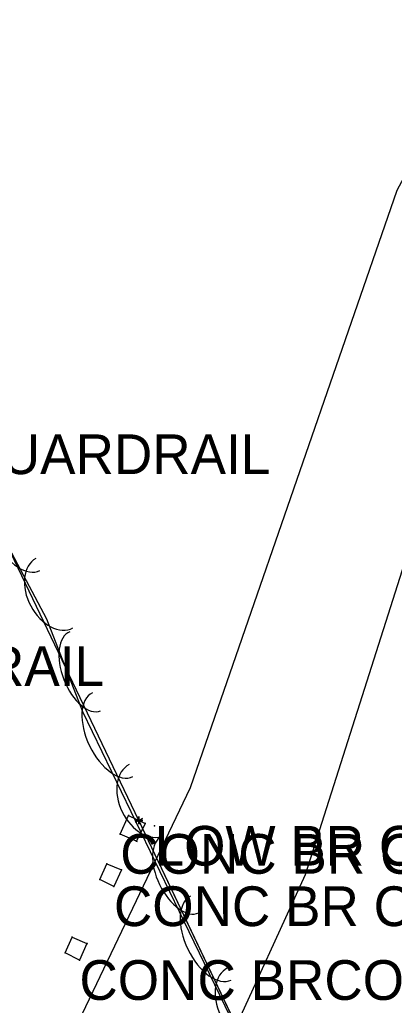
# Model space of a CAD drawing. Extents: x 954793 to 988390, y 1867850 to 1924428.
# Drawn here: x 955109.2 to 955156.4, y 1923878.5 to 1924002.5 of the extents above; entities that cross this region are included whole.
import ezdxf

# ---------------------------------------------------------------- set-up
doc = ezdxf.new("R2010")
doc.units = 0
for name, color, linetype in [('S_BRIDGE', 7, 'Continuous'), ('S_MISC_STRUCTURES', 7, 'Continuous'), ('S_MISC_STRUCTURES_ANNOT', 7, 'Continuous'), ('S_MSC_PT_SYM', 7, 'Continuous'), ('S_STR_PT_SYM', 7, 'Continuous'), ('S_STREAM', 7, 'Continuous'), ('S_SURVEY_TEXT_ANNOT', 7, 'Continuous'), ('S_TREE', 7, 'Continuous')]:
    doc.layers.add(name, color=color, linetype=linetype)

msp = doc.modelspace()

# ---------------------------------------------------------------- linework, layer by layer
at = {"layer": 'S_BRIDGE'}
for p, q in [((955124.22, 1923901.75), (955107.65, 1923936.37)), ((955139.18, 1923870.24), (955124.22, 1923901.75))]:
    msp.add_line(p, q, dxfattribs=at)
msp.add_lwpolyline([(955140.04, 1923804.04), (955147.19, 1923819.99), (955154.39, 1923838.31), (955139.18, 1923870.24), (955124.22, 1923901.75), (955107.65, 1923936.37), (955100.03, 1923919.41), (955092.75, 1923902.86), (955108.64, 1923869.65), (955123.83, 1923837.94), (955140.04, 1923804.04)], dxfattribs=at)
msp.add_lwpolyline([(955140.04, 1923804.04), (955147.19, 1923819.99), (955154.39, 1923838.31), (955139.18, 1923870.24), (955124.22, 1923901.75), (955107.65, 1923936.37), (955100.03, 1923919.41), (955092.75, 1923902.86), (955108.64, 1923869.65), (955123.83, 1923837.94), (955140.04, 1923804.04)], dxfattribs=at)
at = {"layer": 'S_MISC_STRUCTURES'}
for p, q in [((955121.87, 1923900.03), (955122.92, 1923902.36)), ((955122.92, 1923902.36), (955124.99, 1923901.37)), ((955124.99, 1923901.37), (955123.93, 1923899.11)), ((955123.93, 1923899.11), (955121.87, 1923900.03)), ((955119.31, 1923894.31), (955120.18, 1923896.26)), ((955120.18, 1923896.26), (955122.01, 1923895.51)), ((955122.01, 1923895.51), (955121.07, 1923893.44)), ((955121.07, 1923893.44), (955119.31, 1923894.31)), ((955114.95, 1923885.08), (955115.8, 1923887.03)), ((955115.8, 1923887.03), (955117.68, 1923886.23)), ((955117.68, 1923886.23), (955116.73, 1923884.15)), ((955116.73, 1923884.15), (955114.95, 1923885.08))]:
    msp.add_line(p, q, dxfattribs=at)
for points in [[(955121.87, 1923900.03), (955122.92, 1923902.36), (955124.99, 1923901.37), (955123.93, 1923899.11), (955121.87, 1923900.03)], [(955121.87, 1923900.03), (955122.92, 1923902.36), (955124.99, 1923901.37), (955123.93, 1923899.11), (955121.87, 1923900.03)], [(955121.07, 1923893.44), (955119.31, 1923894.31), (955120.18, 1923896.26), (955122.01, 1923895.51), (955121.07, 1923893.44)], [(955121.07, 1923893.44), (955119.31, 1923894.31), (955120.18, 1923896.26), (955122.01, 1923895.51), (955121.07, 1923893.44)], [(955116.73, 1923884.15), (955114.95, 1923885.08), (955115.8, 1923887.03), (955117.68, 1923886.23), (955116.73, 1923884.15)], [(955116.73, 1923884.15), (955114.95, 1923885.08), (955115.8, 1923887.03), (955117.68, 1923886.23), (955116.73, 1923884.15)]]:
    msp.add_lwpolyline(points, dxfattribs=at)
at = {"layer": 'S_MSC_PT_SYM'}
for points in [[(955122.92, 1923902.36), (955122.92, 1923902.41), (955122.92, 1923902.36), (955122.87, 1923902.36), (955122.92, 1923902.36), (955122.92, 1923902.31), (955122.92, 1923902.36), (955122.97, 1923902.36)], [(955122.92, 1923902.36), (955122.92, 1923902.41), (955122.92, 1923902.36), (955122.87, 1923902.36), (955122.92, 1923902.36), (955122.92, 1923902.31), (955122.92, 1923902.36), (955122.97, 1923902.36)], [(955122.92, 1923902.36), (955122.94, 1923902.41), (955122.92, 1923902.36), (955122.88, 1923902.38), (955122.92, 1923902.36), (955122.9, 1923902.32), (955122.92, 1923902.36), (955122.97, 1923902.34)], [(955122.92, 1923902.36), (955122.94, 1923902.41), (955122.92, 1923902.36), (955122.88, 1923902.38), (955122.92, 1923902.36), (955122.9, 1923902.32), (955122.92, 1923902.36), (955122.97, 1923902.34)], [(955124.99, 1923901.37), (955124.99, 1923901.42), (955124.99, 1923901.37), (955124.94, 1923901.37), (955124.99, 1923901.37), (955124.99, 1923901.32), (955124.99, 1923901.37), (955125.04, 1923901.37)], [(955124.99, 1923901.37), (955125.04, 1923901.35), (955124.99, 1923901.37), (955125.01, 1923901.42), (955124.99, 1923901.37), (955124.94, 1923901.39), (955124.99, 1923901.37), (955124.97, 1923901.33)], [(955124.99, 1923901.37), (955124.99, 1923901.42), (955124.99, 1923901.37), (955124.94, 1923901.37), (955124.99, 1923901.37), (955124.99, 1923901.32), (955124.99, 1923901.37), (955125.04, 1923901.37)], [(955124.99, 1923901.37), (955125.04, 1923901.35), (955124.99, 1923901.37), (955125.01, 1923901.42), (955124.99, 1923901.37), (955124.94, 1923901.39), (955124.99, 1923901.37), (955124.97, 1923901.33)], [(955126.19, 1923901.05), (955126.19, 1923901.1), (955126.19, 1923901.05), (955126.14, 1923901.05), (955126.19, 1923901.05), (955126.19, 1923901), (955126.19, 1923901.05), (955126.24, 1923901.05)], [(955126.19, 1923901.05), (955126.19, 1923901.1), (955126.19, 1923901.05), (955126.14, 1923901.05), (955126.19, 1923901.05), (955126.19, 1923901), (955126.19, 1923901.05), (955126.24, 1923901.05)], [(955121.87, 1923900.03), (955121.87, 1923900.08), (955121.87, 1923900.03), (955121.82, 1923900.03), (955121.87, 1923900.03), (955121.87, 1923899.98), (955121.87, 1923900.03), (955121.92, 1923900.03)], [(955121.87, 1923900.03), (955121.87, 1923900.08), (955121.87, 1923900.03), (955121.82, 1923900.03), (955121.87, 1923900.03), (955121.87, 1923899.98), (955121.87, 1923900.03), (955121.92, 1923900.03)], [(955121.87, 1923900.03), (955121.85, 1923899.98), (955121.87, 1923900.03), (955121.91, 1923900.01), (955121.87, 1923900.03), (955121.89, 1923900.07), (955121.87, 1923900.03), (955121.82, 1923900.05)], [(955121.87, 1923900.03), (955121.82, 1923900.05), (955121.87, 1923900.03), (955121.85, 1923899.98), (955121.87, 1923900.03), (955121.91, 1923900.01), (955121.87, 1923900.03), (955121.89, 1923900.07)], [(955121.87, 1923900.03), (955121.85, 1923899.98), (955121.87, 1923900.03), (955121.91, 1923900.01), (955121.87, 1923900.03), (955121.89, 1923900.07), (955121.87, 1923900.03), (955121.82, 1923900.05)], [(955121.87, 1923900.03), (955121.82, 1923900.05), (955121.87, 1923900.03), (955121.85, 1923899.98), (955121.87, 1923900.03), (955121.91, 1923900.01), (955121.87, 1923900.03), (955121.89, 1923900.07)], [(955123.93, 1923899.11), (955123.93, 1923899.16), (955123.93, 1923899.11), (955123.88, 1923899.11), (955123.93, 1923899.11), (955123.93, 1923899.06), (955123.93, 1923899.11), (955123.98, 1923899.11)], [(955123.93, 1923899.11), (955123.93, 1923899.16), (955123.93, 1923899.11), (955123.88, 1923899.11), (955123.93, 1923899.11), (955123.93, 1923899.06), (955123.93, 1923899.11), (955123.98, 1923899.11)], [(955123.93, 1923899.11), (955123.91, 1923899.06), (955123.93, 1923899.11), (955123.98, 1923899.09), (955123.93, 1923899.11), (955123.95, 1923899.15), (955123.93, 1923899.11), (955123.89, 1923899.13)], [(955123.93, 1923899.11), (955123.91, 1923899.06), (955123.93, 1923899.11), (955123.98, 1923899.09), (955123.93, 1923899.11), (955123.95, 1923899.15), (955123.93, 1923899.11), (955123.89, 1923899.13)], [(955120.18, 1923896.26), (955120.18, 1923896.31), (955120.18, 1923896.26), (955120.13, 1923896.26), (955120.18, 1923896.26), (955120.18, 1923896.21), (955120.18, 1923896.26), (955120.23, 1923896.26)], [(955120.18, 1923896.26), (955120.18, 1923896.31), (955120.18, 1923896.26), (955120.13, 1923896.26), (955120.18, 1923896.26), (955120.18, 1923896.21), (955120.18, 1923896.26), (955120.23, 1923896.26)], [(955120.18, 1923896.26), (955120.19, 1923896.3), (955120.18, 1923896.26), (955120.13, 1923896.28), (955120.18, 1923896.26), (955120.16, 1923896.21), (955120.18, 1923896.26), (955120.22, 1923896.24)], [(955120.18, 1923896.26), (955120.19, 1923896.3), (955120.18, 1923896.26), (955120.13, 1923896.28), (955120.18, 1923896.26), (955120.16, 1923896.21), (955120.18, 1923896.26), (955120.22, 1923896.24)], [(955122.01, 1923895.51), (955122.01, 1923895.56), (955122.01, 1923895.51), (955121.96, 1923895.51), (955122.01, 1923895.51), (955122.01, 1923895.46), (955122.01, 1923895.51), (955122.06, 1923895.51)], [(955122.01, 1923895.51), (955122.01, 1923895.56), (955122.01, 1923895.51), (955121.96, 1923895.51), (955122.01, 1923895.51), (955122.01, 1923895.46), (955122.01, 1923895.51), (955122.06, 1923895.51)], [(955122.01, 1923895.51), (955122.06, 1923895.49), (955122.01, 1923895.51), (955122.03, 1923895.55), (955122.01, 1923895.51), (955121.97, 1923895.53), (955122.01, 1923895.51), (955121.99, 1923895.46)], [(955122.01, 1923895.51), (955122.06, 1923895.49), (955122.01, 1923895.51), (955122.03, 1923895.55), (955122.01, 1923895.51), (955121.97, 1923895.53), (955122.01, 1923895.51), (955121.99, 1923895.46)], [(955119.31, 1923894.31), (955119.31, 1923894.36), (955119.31, 1923894.31), (955119.26, 1923894.31), (955119.31, 1923894.31), (955119.31, 1923894.26), (955119.31, 1923894.31), (955119.36, 1923894.31)], [(955119.31, 1923894.31), (955119.31, 1923894.36), (955119.31, 1923894.31), (955119.26, 1923894.31), (955119.31, 1923894.31), (955119.31, 1923894.26), (955119.31, 1923894.31), (955119.36, 1923894.31)], [(955119.31, 1923894.31), (955119.26, 1923894.33), (955119.31, 1923894.31), (955119.29, 1923894.26), (955119.31, 1923894.31), (955119.35, 1923894.29), (955119.31, 1923894.31), (955119.33, 1923894.35)], [(955119.31, 1923894.31), (955119.26, 1923894.33), (955119.31, 1923894.31), (955119.29, 1923894.26), (955119.31, 1923894.31), (955119.35, 1923894.29), (955119.31, 1923894.31), (955119.33, 1923894.35)], [(955121.07, 1923893.44), (955121.11, 1923893.42), (955121.07, 1923893.44), (955121.09, 1923893.49), (955121.07, 1923893.44), (955121.02, 1923893.46), (955121.07, 1923893.44), (955121.05, 1923893.4)], [(955121.07, 1923893.44), (955121.05, 1923893.4), (955121.07, 1923893.44), (955121.11, 1923893.42), (955121.07, 1923893.44), (955121.09, 1923893.49), (955121.07, 1923893.44), (955121.02, 1923893.46)], [(955121.07, 1923893.44), (955121.07, 1923893.49), (955121.07, 1923893.44), (955121.02, 1923893.44), (955121.07, 1923893.44), (955121.07, 1923893.39), (955121.07, 1923893.44), (955121.12, 1923893.44)], [(955121.07, 1923893.44), (955121.11, 1923893.42), (955121.07, 1923893.44), (955121.09, 1923893.49), (955121.07, 1923893.44), (955121.02, 1923893.46), (955121.07, 1923893.44), (955121.05, 1923893.4)], [(955121.07, 1923893.44), (955121.05, 1923893.4), (955121.07, 1923893.44), (955121.11, 1923893.42), (955121.07, 1923893.44), (955121.09, 1923893.49), (955121.07, 1923893.44), (955121.02, 1923893.46)], [(955121.07, 1923893.44), (955121.07, 1923893.49), (955121.07, 1923893.44), (955121.02, 1923893.44), (955121.07, 1923893.44), (955121.07, 1923893.39), (955121.07, 1923893.44), (955121.12, 1923893.44)], [(955115.8, 1923887.03), (955115.8, 1923887.08), (955115.8, 1923887.03), (955115.75, 1923887.03), (955115.8, 1923887.03), (955115.8, 1923886.98), (955115.8, 1923887.03), (955115.85, 1923887.03)], [(955115.8, 1923887.03), (955115.8, 1923887.08), (955115.8, 1923887.03), (955115.75, 1923887.03), (955115.8, 1923887.03), (955115.8, 1923886.98), (955115.8, 1923887.03), (955115.85, 1923887.03)], [(955115.8, 1923887.03), (955115.82, 1923887.07), (955115.8, 1923887.03), (955115.76, 1923887.05), (955115.8, 1923887.03), (955115.78, 1923886.98), (955115.8, 1923887.03), (955115.85, 1923887.01)], [(955115.8, 1923887.03), (955115.82, 1923887.07), (955115.8, 1923887.03), (955115.76, 1923887.05), (955115.8, 1923887.03), (955115.78, 1923886.98), (955115.8, 1923887.03), (955115.85, 1923887.01)], [(955117.68, 1923886.23), (955117.68, 1923886.28), (955117.68, 1923886.23), (955117.63, 1923886.23), (955117.68, 1923886.23), (955117.68, 1923886.18), (955117.68, 1923886.23), (955117.73, 1923886.23)], [(955117.68, 1923886.23), (955117.68, 1923886.28), (955117.68, 1923886.23), (955117.63, 1923886.23), (955117.68, 1923886.23), (955117.68, 1923886.18), (955117.68, 1923886.23), (955117.73, 1923886.23)], [(955117.68, 1923886.23), (955117.73, 1923886.21), (955117.68, 1923886.23), (955117.7, 1923886.28), (955117.68, 1923886.23), (955117.64, 1923886.25), (955117.68, 1923886.23), (955117.66, 1923886.18)], [(955117.68, 1923886.23), (955117.73, 1923886.21), (955117.68, 1923886.23), (955117.7, 1923886.28), (955117.68, 1923886.23), (955117.64, 1923886.25), (955117.68, 1923886.23), (955117.66, 1923886.18)], [(955114.95, 1923885.08), (955114.95, 1923885.13), (955114.95, 1923885.08), (955114.9, 1923885.08), (955114.95, 1923885.08), (955114.95, 1923885.03), (955114.95, 1923885.08), (955115, 1923885.08)], [(955114.95, 1923885.08), (955114.95, 1923885.13), (955114.95, 1923885.08), (955114.9, 1923885.08), (955114.95, 1923885.08), (955114.95, 1923885.03), (955114.95, 1923885.08), (955115, 1923885.08)], [(955114.95, 1923885.08), (955114.9, 1923885.1), (955114.95, 1923885.08), (955114.93, 1923885.03), (955114.95, 1923885.08), (955114.99, 1923885.06), (955114.95, 1923885.08), (955114.97, 1923885.12)], [(955114.95, 1923885.08), (955114.9, 1923885.1), (955114.95, 1923885.08), (955114.93, 1923885.03), (955114.95, 1923885.08), (955114.99, 1923885.06), (955114.95, 1923885.08), (955114.97, 1923885.12)], [(955116.73, 1923884.15), (955116.7, 1923884.11), (955116.73, 1923884.15), (955116.77, 1923884.13), (955116.73, 1923884.15), (955116.75, 1923884.2), (955116.73, 1923884.15), (955116.68, 1923884.18)], [(955116.73, 1923884.15), (955116.73, 1923884.2), (955116.73, 1923884.15), (955116.68, 1923884.15), (955116.73, 1923884.15), (955116.73, 1923884.1), (955116.73, 1923884.15), (955116.78, 1923884.15)], [(955116.73, 1923884.15), (955116.77, 1923884.13), (955116.73, 1923884.15), (955116.75, 1923884.2), (955116.73, 1923884.15), (955116.68, 1923884.17), (955116.73, 1923884.15), (955116.71, 1923884.11)], [(955116.73, 1923884.15), (955116.7, 1923884.11), (955116.73, 1923884.15), (955116.77, 1923884.13), (955116.73, 1923884.15), (955116.75, 1923884.2), (955116.73, 1923884.15), (955116.68, 1923884.18)], [(955116.73, 1923884.15), (955116.73, 1923884.2), (955116.73, 1923884.15), (955116.68, 1923884.15), (955116.73, 1923884.15), (955116.73, 1923884.1), (955116.73, 1923884.15), (955116.78, 1923884.15)], [(955116.73, 1923884.15), (955116.77, 1923884.13), (955116.73, 1923884.15), (955116.75, 1923884.2), (955116.73, 1923884.15), (955116.68, 1923884.17), (955116.73, 1923884.15), (955116.71, 1923884.11)]]:
    msp.add_lwpolyline(points, close=True, dxfattribs=at)
for points in [[(955122.92, 1923902.36), (955122.92, 1923902.41), (955122.92, 1923902.36), (955122.87, 1923902.36), (955122.92, 1923902.36), (955122.92, 1923902.31), (955122.92, 1923902.36), (955122.97, 1923902.36)], [(955124.99, 1923901.37), (955124.99, 1923901.42), (955124.99, 1923901.37), (955124.94, 1923901.37), (955124.99, 1923901.37), (955124.99, 1923901.32), (955124.99, 1923901.37), (955125.04, 1923901.37)], [(955126.19, 1923901.05), (955126.19, 1923901.1), (955126.19, 1923901.05), (955126.14, 1923901.05), (955126.19, 1923901.05), (955126.19, 1923901), (955126.19, 1923901.05), (955126.24, 1923901.05)], [(955121.87, 1923900.03), (955121.87, 1923900.08), (955121.87, 1923900.03), (955121.82, 1923900.03), (955121.87, 1923900.03), (955121.87, 1923899.98), (955121.87, 1923900.03), (955121.92, 1923900.03)], [(955123.93, 1923899.11), (955123.93, 1923899.16), (955123.93, 1923899.11), (955123.88, 1923899.11), (955123.93, 1923899.11), (955123.93, 1923899.06), (955123.93, 1923899.11), (955123.98, 1923899.11)], [(955120.18, 1923896.26), (955120.18, 1923896.31), (955120.18, 1923896.26), (955120.13, 1923896.26), (955120.18, 1923896.26), (955120.18, 1923896.21), (955120.18, 1923896.26), (955120.23, 1923896.26)], [(955122.01, 1923895.51), (955122.01, 1923895.56), (955122.01, 1923895.51), (955121.96, 1923895.51), (955122.01, 1923895.51), (955122.01, 1923895.46), (955122.01, 1923895.51), (955122.06, 1923895.51)], [(955119.31, 1923894.31), (955119.31, 1923894.36), (955119.31, 1923894.31), (955119.26, 1923894.31), (955119.31, 1923894.31), (955119.31, 1923894.26), (955119.31, 1923894.31), (955119.36, 1923894.31)], [(955121.07, 1923893.44), (955121.07, 1923893.49), (955121.07, 1923893.44), (955121.02, 1923893.44), (955121.07, 1923893.44), (955121.07, 1923893.39), (955121.07, 1923893.44), (955121.12, 1923893.44)], [(955115.8, 1923887.03), (955115.8, 1923887.08), (955115.8, 1923887.03), (955115.75, 1923887.03), (955115.8, 1923887.03), (955115.8, 1923886.98), (955115.8, 1923887.03), (955115.85, 1923887.03)], [(955117.68, 1923886.23), (955117.68, 1923886.28), (955117.68, 1923886.23), (955117.63, 1923886.23), (955117.68, 1923886.23), (955117.68, 1923886.18), (955117.68, 1923886.23), (955117.73, 1923886.23)], [(955114.95, 1923885.08), (955114.95, 1923885.13), (955114.95, 1923885.08), (955114.9, 1923885.08), (955114.95, 1923885.08), (955114.95, 1923885.03), (955114.95, 1923885.08), (955115, 1923885.08)], [(955116.73, 1923884.15), (955116.73, 1923884.2), (955116.73, 1923884.15), (955116.68, 1923884.15), (955116.73, 1923884.15), (955116.73, 1923884.1), (955116.73, 1923884.15), (955116.78, 1923884.15)]]:
    msp.add_lwpolyline(points, dxfattribs=at)
at = {"layer": 'S_STR_PT_SYM'}
for points in [[(955124.22, 1923901.75), (955124.22, 1923902.25), (955124.22, 1923901.75), (955123.72, 1923901.75), (955124.22, 1923901.75), (955124.22, 1923901.25), (955124.22, 1923901.75), (955124.72, 1923901.75)], [(955124.22, 1923901.75), (955124.22, 1923902.25), (955124.22, 1923901.75), (955123.72, 1923901.75), (955124.22, 1923901.75), (955124.22, 1923901.25), (955124.22, 1923901.75), (955124.72, 1923901.75)], [(955124.22, 1923901.75), (955123.77, 1923901.54), (955124.22, 1923901.75), (955124.43, 1923901.3), (955124.22, 1923901.75), (955124.67, 1923901.97), (955124.22, 1923901.75), (955124, 1923902.2)], [(955124.22, 1923901.75), (955123.77, 1923901.54), (955124.22, 1923901.75), (955124.43, 1923901.3), (955124.22, 1923901.75), (955124.67, 1923901.97), (955124.22, 1923901.75), (955124, 1923902.2)]]:
    msp.add_lwpolyline(points, close=True, dxfattribs=at)
msp.add_lwpolyline([(955124.22, 1923901.75), (955124.22, 1923902.25), (955124.22, 1923901.75), (955123.72, 1923901.75), (955124.22, 1923901.75), (955124.22, 1923901.25), (955124.22, 1923901.75), (955124.72, 1923901.75)], dxfattribs=at)
at = {"layer": 'S_STREAM'}
for points in [[(955109.8, 1923862.15), (955120.26, 1923884.01), (955130.73, 1923905.88), (955137.23, 1923924.68), (955143.73, 1923943.47), (955150.24, 1923962.27), (955156.74, 1923981.06), (955166.47, 1923999.18), (955176.2, 1924017.3), (955185.93, 1924035.42), (955195.66, 1924053.55), (955197.88, 1924074.94), (955200.1, 1924096.34), (955202.32, 1924117.74), (955204.54, 1924139.13), (955207.02, 1924161.67), (955209.5, 1924184.21), (955211.98, 1924206.75)], [(955132.58, 1923867.44), (955138.88, 1923881.18), (955145.18, 1923894.93), (955151.73, 1923915.49), (955158.27, 1923936.05), (955164.82, 1923956.61), (955171.37, 1923977.17), (955180.36, 1923995.48), (955189.35, 1924013.8), (955198.33, 1924032.11), (955207.32, 1924050.43), (955212.19, 1924070.77), (955217.07, 1924091.1), (955221.94, 1924111.44), (955226.82, 1924131.78), (955227.22, 1924156.42), (955227.63, 1924181.06), (955228.04, 1924205.7)]]:
    msp.add_lwpolyline(points, dxfattribs=at)
at = {"layer": 'S_TREE'}
msp.add_lwpolyline([(955146.02, 1923855.75), (955130.56, 1923887.7), (955117.16, 1923915.41), (955112.63, 1923927.07), (955107.11, 1923937.43), (955082.4, 1923975.8), (955068.45, 1924011.66), (955060.1, 1924040.46), (955054.02, 1924076.65), (955050.12, 1924117.13), (955046.05, 1924151.69), (955045.43, 1924178.1), (955046.08, 1924197.81), (955046.82, 1924209.73), (955046.72, 1924258.98), (955051.41, 1924296.47), (955055.57, 1924315.47), (955056.7, 1924325.22)], dxfattribs=at)
for centre, major_axis, ratio in [((955109, 1923938.39), (2.76, -5.18), 0.55008), ((955113.59, 1923930.34), (2.33, -4.37), 0.685311), ((955117.46, 1923920.51), (1.94, -4.98), 0.540699), ((955120.91, 1923912.53), (2.55, -5.28), 0.55008), ((955125.17, 1923904.31), (2.16, -4.46), 0.685311), ((955129.42, 1923894.92), (2.33, -4.81), 0.540699), ((955133.28, 1923886.93), (2.56, -5.28), 0.55008), ((955137.55, 1923878.71), (2.16, -4.46), 0.685311)]:
    msp.add_ellipse(centre, major_axis=major_axis, ratio=ratio, start_param=3.141593, end_param=6.283185, dxfattribs=at)

# ---------------------------------------------------------------- texts
at = {"layer": 'S_MISC_STRUCTURES_ANNOT'}
for s, p in [('CONC BR COLUMN 2.3X2.3', (955121.87, 1923895.03)), ('CONC BR COLUMN 2.0X2.0', (955121.07, 1923888.44)), ('CONC BRCOLUMN 2.0X2.0', (955116.73, 1923879.15))]:
    msp.add_text(s, height=5, dxfattribs=at).set_placement(p)
at = {"layer": 'S_SURVEY_TEXT_ANNOT'}
for s, p in [('GUARDRAIL', (955101.75, 1923945.33)), ('GUARDRAIL', (955080.82, 1923918.67)), ('LOW BR CONC', (955126.19, 1923896.05))]:
    msp.add_text(s, height=5, dxfattribs=at).set_placement(p)

doc.saveas('drawing.dxf')
